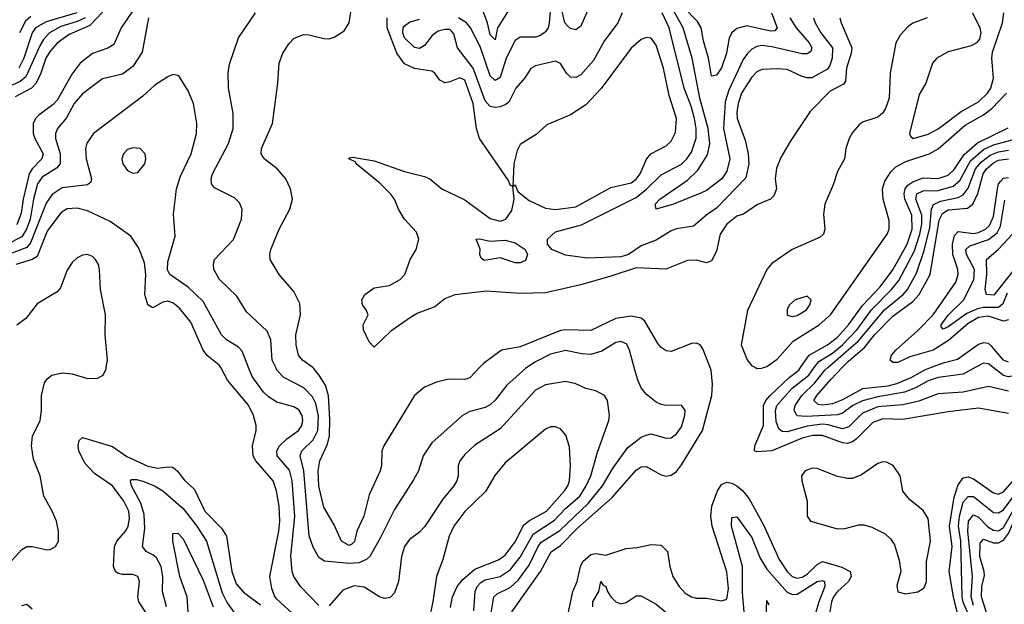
# Model space of a CAD drawing. Header units: inches. Extents: x 884549 to 1028252, y 526810 to 653624.
# Tile 648 of 656: x 982801 to 986713, y 559060 to 561382. Entities that reach past the tile are written whole.
import ezdxf

# ---------------------------------------------------------------- set-up
doc = ezdxf.new("R2010")
doc.units = ezdxf.units.IN
doc.header["$MEASUREMENT"] = 0
doc.layers.add('A9585', color=7, linetype='Continuous')
doc.layers.add('A9586', color=7, linetype='Continuous')

msp = doc.modelspace()

# ---------------------------------------------------------------- linework, layer by layer
at = {"layer": 'A9585', "color": 5}
for points, elevation in [([(982770, 559234.4), (982810, 559278), (982830, 559289.5), (982850, 559289.5), (982910, 559275.9), (982922.2, 559277.8), (982943.5, 559290), (982954.6, 559310), (982955.9, 559350), (982947, 559390), (982930.7, 559430), (982897.5, 559490), (982882.7, 559570), (982856.1, 559636.1), (982847.4, 559690), (982852.4, 559727.6), (982882.8, 559790), (982887.7, 559830), (982887.4, 559890), (982899.9, 559940.1), (982910, 559955.8), (982929.3, 559970.7), (982970, 559979.9), (983010, 559975.3), (983070, 559957), (983110, 559957.8), (983132.8, 559970), (983144.6, 559995.4), (983145.3, 560000)], 2220), ([(983899.5, 559010), (983821.8, 559081.8), (983813.9, 559093.9), (983802.5, 559122.5), (983795.4, 559170), (983830.7, 559350.7), (983834.3, 559390), (983832, 559450), (983821.7, 559510), (983808.1, 559550), (983739.6, 559630), (983728.9, 559650), (983726.2, 559690), (983740.4, 559750), (983740.6, 559770), (983730.4, 559810), (983710, 559850.5), (983626.2, 559950), (983599.6, 560000)], 2180), ([(983990, 559055.7), (983916.8, 559130), (983889.9, 559169.9), (983883.1, 559190), (983878.9, 559250), (983894.8, 559410), (983884.2, 559550), (983872.4, 559592.4), (983824.3, 559650), (983822.9, 559670), (983832.9, 559690), (983862.4, 559717.6), (983908.2, 559750), (983922.2, 559770), (983926.6, 559790), (983923.1, 559810), (983910, 559832.2), (983890, 559844.2), (983823.2, 559863.2), (983790, 559883.6), (983770, 559903.2), (983724.4, 559964.4), (983710.4, 560000)], 2160), ([(984815.8, 560000), (984810, 559996.1), (984736.6, 559930), (984689.7, 559870.3), (984670, 559851.9), (984650, 559841.7), (984590, 559825.9), (984560.3, 559810), (984438.8, 559701.2), (984404.5, 559650), (984385.4, 559590), (984366.3, 559553.7), (984290, 559436.4), (984235, 559325), (984191.9, 559250), (984180.6, 559239.4), (984150, 559225), (984110, 559222.3), (984011.7, 559231.7), (983990, 559245.3), (983966.5, 559286.5), (983951.6, 559331.6), (983930.2, 559590.2), (983915.6, 559650), (983921.8, 559670), (983966.4, 559713.6), (983985.7, 559750), (983987.6, 559807.6), (983978.2, 559858.2), (983964.5, 559884.5), (983930, 559919.3), (983850, 559961.4), (983822.8, 559990), (983818.2, 560000)], 2140), ([(984628.2, 560000), (984590, 559959.8), (984570, 559952.3), (984505.4, 559954.6), (984457.5, 559942.5), (984410, 559923.1), (984369.2, 559890), (984247.8, 559690), (984240.1, 559670), (984238.3, 559610), (984233.1, 559590), (984190, 559495.1), (984168.3, 559410), (984140.4, 559350), (984131.2, 559308.8), (984121.2, 559298.8), (984110, 559294), (984080.1, 559310), (984050, 559375.3), (984010, 559446.3), (983989.4, 559529.4), (983986.7, 559590), (983993.6, 559630), (984023.4, 559696.6), (984031.4, 559728.6), (984033.5, 559793.5), (984028.2, 559888.2), (984015.4, 559930), (983990, 559972.1), (983970, 559997.1), (983966, 560000)], 2120), ([(984665.5, 558970), (984684.8, 559090), (984698.7, 559101.3), (984750, 559126.5), (984782.7, 559157.3), (984825.2, 559214.8), (984860.9, 559290), (984873.3, 559306.7), (984946.6, 559353.4), (985059.9, 559460.1), (985116, 559530), (985158.4, 559601.6), (985217.8, 559682.2), (985270, 559723.2), (985290, 559732.4), (985310, 559736.5), (985370, 559719.7), (985390, 559721.6), (985410, 559736.5), (985430, 559765.3), (985443.7, 559810), (985444.7, 559830), (985430, 559850.9), (985370, 559849.7), (985350, 559853.7), (985330, 559862.6), (985290, 559894.5), (985270, 559919.7), (985256.8, 559950), (985243, 560000)], 2140), ([(984756.4, 559030), (984870.9, 559190), (984912.1, 559267.9), (984950, 559293.3), (985017.9, 559362.1), (985155.4, 559484.6), (985250, 559593.2), (985270, 559605.8), (985290, 559607.4), (985350, 559573.5), (985370, 559568.5), (985390, 559572.7), (985410, 559587.8), (985430, 559613.4), (985514.5, 559750), (985551.2, 559890), (985554, 559934), (985548.1, 559990), (985544.2, 560000)], 2120), ([(986730, 559817.8), (986610, 559839.2), (986490, 559824), (986310, 559793.7), (986230, 559797.2), (986190, 559782.3), (986124.4, 559715.6), (986110, 559705), (986090, 559698.8), (986070, 559700.9), (985991, 559731), (985950.9, 559730.9), (985910, 559720), (985790, 559669.6), (985730, 559665), (985720.8, 559670), (985722.1, 559690), (985756.4, 559770), (985756.4, 559850), (985765.1, 559870), (985783, 559890), (985858.5, 559961.5), (985896.5, 559990), (985903.4, 560000)], 2080), ([(985724.7, 560000), (985730, 559997.1), (985750, 559997.6), (985756.6, 560000)], 2120), ([(986730, 559906.5), (986650, 559925.3), (986550, 559903.1), (986450, 559895.7), (986373.4, 559866.6), (986310, 559851.6), (986210, 559843.7), (986150, 559818.6), (986095.5, 559764.5), (986070, 559756.3), (986013.3, 559773.3), (985990, 559775.6), (985930, 559767.8), (985850, 559744.4), (985830, 559746.4), (985817.5, 559757.5), (985806.2, 559786.3), (985803.4, 559830), (985808.9, 559850), (985870, 559917.9), (985935.7, 559970), (985957.7, 560000)], 2060), ([(986597.1, 560000), (986550, 559974.4), (986450, 559960.5), (986410, 559947.1), (986360.5, 559919.5), (986317, 559903), (986210, 559883.6), (986150, 559867.7), (986110.7, 559849.3), (986070, 559818.5), (986050, 559812.1), (985925.5, 559805.5), (985890, 559808.3), (985878.4, 559830), (985882.6, 559850), (985908.6, 559890), (985960, 559940), (985999.9, 559990), (986011.4, 560000)], 2040), ([(986422.8, 560000), (986395.9, 559990), (986341, 559959), (986284.7, 559935.3), (986250, 559926), (986150, 559915.2), (986070, 559872.3), (986030, 559856.8), (985991, 559851), (985973.3, 559853.3), (985956.1, 559870), (985967.5, 559890), (986025.6, 559954.4), (986068.9, 560000)], 2020), ([(986575.3, 559010), (986550, 559068.2), (986545.3, 559090), (986540, 559310), (986530.9, 559370), (986534.5, 559410), (986550, 559465.5), (986570, 559488.2), (986590, 559488.3), (986670, 559424.9), (986690, 559422.9), (986710, 559435.5), (986795.8, 559550), (986838.3, 559621.7), (986880.9, 559679.1), (986952.8, 559750), (987000.7, 559839.3), (987034.7, 559890), (987044.5, 559910), (987044.8, 559930), (987027.9, 559990), (987019.5, 560000)], 2060), ([(986590, 559054.8), (986580.7, 559090), (986586.8, 559170), (986568.4, 559350), (986570.3, 559390), (986590, 559414.8), (986610, 559406.2), (986648.1, 559368.1), (986670, 559354.2), (986690, 559351.3), (986710, 559365.4), (986762.8, 559457.2), (986818.3, 559530), (986857.6, 559602.4), (986902.9, 559657.1), (986970, 559720.9), (987032.9, 559827.1), (987110, 559900.2), (987128.1, 559930), (987135.7, 559955.7), (987135.4, 559975.4), (987124.4, 560000)], 2040), ([(986653.1, 558993.1), (986622.7, 559090), (986624.3, 559130), (986633.7, 559173.7), (986633.2, 559190), (986615.8, 559250), (986616.7, 559303.3), (986630, 559318.3), (986670, 559304.1), (986690, 559303.4), (986710, 559314.2), (986730, 559340.7), (986762.9, 559417.1), (986802.9, 559477.1), (986845.4, 559530), (986876.5, 559590), (986900.9, 559619.1), (986975.2, 559690), (987004.4, 559730), (987041.8, 559798.2), (987113.3, 559866.7), (987188.2, 559970), (987199.7, 560000)], 2020), ([(986791.2, 560000), (986750, 559966.9), (986730, 559963.3), (986710, 559968.6), (986669.1, 560000)], 2040), ([(984605.8, 559034.2), (984610.6, 559110), (984618.9, 559130), (984633.4, 559146.6), (984650, 559156.8), (984710, 559170.4), (984750, 559196.4), (984790, 559247), (984840.9, 559339.1), (984925.5, 559394.5), (984970, 559440.9), (985027, 559490), (985052.1, 559530), (985070.6, 559570), (985096.2, 559663.8), (985141.8, 559790), (985143.9, 559810), (985136.3, 559870), (985124.5, 559890), (985090, 559907.8), (985050, 559916.8), (985010, 559935.8), (984970, 559945.4), (984890, 559931.2), (984850, 559910.6), (984710, 559757), (984610, 559691.4), (984570, 559655.3), (984550.2, 559630), (984543.7, 559610), (984543.2, 559570), (984538.2, 559550), (984525.5, 559530), (984482.1, 559477.9), (984410, 559367), (984390, 559345.8), (984350, 559317.5), (984330.1, 559290), (984318.3, 559250), (984306.3, 559150), (984290, 559105.6), (984273.5, 559086.5), (984250, 559082.7), (984230, 559089.8), (984170, 559127.6), (984130, 559132.6), (984084.3, 559115.7), (984030, 559053.8)], 2160), ([(984512.3, 559047.7), (984521.1, 559090), (984539.1, 559130), (984561.1, 559158.9), (984610, 559199.9), (984702.9, 559237.1), (984730, 559255), (984770, 559308.1), (984804.7, 559375.3), (984826.7, 559393.3), (984894.5, 559430), (984965.7, 559510), (984978.5, 559530), (984985.3, 559550), (984989.9, 559609.9), (984985, 559685), (984971.3, 559731.3), (984950, 559756.9), (984930, 559765.1), (984910, 559765.3), (984890, 559755), (984730, 559621.6), (984688.4, 559571.6), (984652.2, 559507.8), (984570, 559429), (984525.4, 559370), (984507.8, 559330), (984482.1, 559237.9), (984456.5, 559170), (984442.4, 559070), (984425.2, 558990)], 2180), ([(983310, 559015.3), (983274.9, 559070), (983270.9, 559090), (983277.2, 559150), (983270.7, 559170), (983250, 559178.5), (983210, 559178.5), (983190, 559183.2), (983181.1, 559190), (983173.5, 559210), (983177.9, 559290), (983186.6, 559310), (983221.5, 559350), (983231.4, 559368.6), (983237.4, 559402.6), (983234.7, 559430), (983214.5, 559470), (983170.4, 559530.4), (983098.8, 559578.8), (983060.2, 559620.2), (983036.4, 559670), (983032.9, 559690), (983037.3, 559710), (983050, 559722.2), (983170, 559686.3), (983226.6, 559646.6), (983310, 559608.6), (983350, 559601), (983390, 559606.5), (983410, 559604.3), (983428.6, 559588.6), (983454.2, 559554.2), (983495.8, 559515.8), (983537.3, 559430), (983602.3, 559362.3), (983622.5, 559330), (983644.3, 559190), (983660.6, 559140.6), (983690, 559108.3), (983758, 559058)], 2180), ([(986525.9, 559030), (986510.7, 559090), (986494.4, 559190), (986505.3, 559290), (986494.7, 559370), (986514.4, 559485.6), (986530, 559535), (986550, 559562.6), (986570, 559566.1), (986590, 559558.3), (986670, 559502.5), (986690, 559497.9), (986710, 559506.1), (986782.7, 559590)], 2080), ([(983384.1, 559050), (983368, 559110), (983369.9, 559170), (983362.8, 559210), (983344.2, 559244.2), (983330, 559256.7), (983303.5, 559270), (983288.9, 559288.9), (983298.4, 559361.6), (983296.2, 559416.2), (983281.9, 559461.9), (983244.8, 559530), (983240.7, 559550), (983245, 559555), (983264.5, 559555.5), (983290, 559548.7), (983336.9, 559530), (983370, 559510.1), (983450, 559440.4), (983504.6, 559370), (983543.1, 559310), (983604.9, 559104.9), (983625.6, 559065.6), (983675.2, 558995.2)], 2160), ([(984978.1, 559010), (984998.2, 559110), (985015.4, 559150), (985029.4, 559210), (985039, 559230), (985070, 559257), (985090, 559261.3), (985130, 559254.4), (985210, 559281.4), (985254.9, 559285.1), (985310, 559297.1), (985350, 559294.7), (985374.8, 559270), (985384.5, 559210), (985396.4, 559170), (985421.2, 559130), (985444.4, 559104.4), (985470, 559088.9), (985490, 559084.7), (985530, 559084.7), (985590, 559074.2), (985610, 559080.8), (985617.1, 559122.9), (985610, 559188.3), (985552.6, 559370), (985546.9, 559410), (985551.1, 559450), (985573.6, 559510), (985590, 559536.4), (985610, 559545.6), (985630, 559541.1), (985650, 559530), (985672.2, 559512.2), (985699.1, 559479.1), (985755.6, 559375.6), (985818.3, 559238.3), (985849.7, 559190), (985870, 559170.8), (985890, 559164.1), (985910, 559168), (985930, 559178.9), (985970, 559217.8), (985990, 559229.3), (986067.4, 559207.4), (986100.1, 559190), (986104.7, 559170), (986093.3, 559150), (986049.7, 559110), (986034.4, 559090), (986026.4, 559070), (986020.1, 559030)], 2080), ([(985679.9, 559030), (985673, 559107), (985673.4, 559210), (985629.5, 559370.5), (985630, 559404), (985650, 559406.7), (985710, 559325.6), (985743.2, 559243.2), (985770, 559199.3), (985850, 559108.3), (985870, 559098.8), (985890, 559100.5), (985970, 559150.4), (985990, 559154.2), (985998.5, 559150), (986000.1, 559130), (985975.5, 559070), (985958.9, 559010)], 2060), ([(983470.9, 559030), (983466.8, 559090), (983436.8, 559170), (983409.9, 559310.1), (983410, 559341), (983430, 559342.8), (983450, 559319.6), (983530, 559155.9), (983569.6, 559049.6)], 2140), ([(985077.9, 559050), (985078.3, 559070), (985102, 559110), (985110, 559150.2), (985117.5, 559137.5), (985130, 559130.5), (985136.1, 559110), (985149.6, 559089.6), (985170, 559070.2), (985190, 559061.1), (985210, 559066.9), (985250, 559093.8), (985270, 559093.8), (985330, 559060.2), (985368, 559028)], 2060), ([(982810, 559055.1), (982830, 559059.8), (982850, 559041.4)], 2180), ([(985766.6, 559010), (985770, 559074.4), (985778, 559058)], 2040)]:
    msp.add_lwpolyline(points, dxfattribs=dict(at, elevation=elevation))
at = {"layer": 'A9585', "color": 5, "elevation": 2120}
msp.add_lwpolyline([(986230, 559625.9), (986210, 559619.6), (986146, 559574), (986110, 559559.5), (986090, 559559.2), (986050, 559568.2), (985970, 559599), (985950, 559600.2), (985922, 559590), (985907.8, 559570), (985907.9, 559550), (985930.1, 559470.1), (985930.2, 559410), (985943.2, 559390), (986050, 559359.9), (986079.5, 559360.5), (986135.3, 559375.3), (986155.5, 559375.5), (986186.6, 559366.6), (986239.3, 559339.3), (986260.4, 559320.4), (986276.7, 559296.7), (986295.8, 559235.8), (986302, 559190), (986285.5, 559134.5), (986289.3, 559109.3), (986320.9, 559100.9), (986370, 559109), (986394.6, 559125.4), (986403.6, 559150), (986403.5, 559230), (986419.7, 559310), (986410, 559401.2), (986390, 559432.7), (986336.6, 559476.6), (986309.5, 559509.5), (986298.9, 559570), (986271.2, 559611.2), (986245, 559625)], close=True, dxfattribs=at)
at = {"layer": 'A9586', "color": 5}
for points, elevation in [([(983966, 560000), (983925, 560030), (983908.2, 560050), (983899.2, 560090), (983898.6, 560130), (983916.9, 560210), (983914.3, 560254.3), (983890, 560302.6), (983832.4, 560370), (983796.4, 560430), (983794.5, 560450), (983798.7, 560470), (983831.9, 560550), (983874.7, 560630), (983884.7, 560670), (983876.4, 560710), (983858.2, 560750), (983824.1, 560790), (983771.5, 560831.5), (983761, 560850), (983762.4, 560870), (983805.2, 560970), (983826.8, 561130), (983832, 561210), (983846.8, 561250), (983870, 561286.7), (983891.5, 561308.5), (983930, 561323.2), (983950, 561322.8), (984010, 561307.6), (984030, 561306.5), (984050, 561312.4), (984090, 561338.2), (984110.3, 561369.7), (984128.3, 561490)], 2120), ([(983271.6, 561450), (983204.4, 561350), (983175.7, 561284.3), (983150.8, 561269.2), (983090, 561248.7), (983041.8, 561210), (983010, 561166.7), (982950, 561062.4), (982934.2, 561045.8), (982876.5, 561003.5), (982863.7, 560990), (982855, 560970), (982855.1, 560930), (982861.5, 560910), (982894.7, 560850), (982889.7, 560830), (982850, 560790.5), (982839.2, 560770), (982814.8, 560670), (982806.8, 560613.2), (982790, 560567.6)], 2120), ([(985062.5, 561430), (985030, 561356.1), (985010, 561342.6), (984990, 561347.6), (984977.6, 561357.6), (984967.2, 561370), (984950, 561443)], 2040), ([(983130, 561412.7), (983080.1, 561359.9), (982997, 561323), (982950, 561289.6), (982922.3, 561257.7), (982905.3, 561230), (982885.6, 561170), (982865.9, 561130), (982847.6, 561110), (982783.7, 561076.3)], 2080), ([(983028.4, 561410), (982906.2, 561373.8), (982864.4, 561350), (982850, 561329.9), (982818.1, 561230), (982797.6, 561190)], 2040), ([(983818.2, 560000), (983804.3, 560030), (983798.4, 560110), (983784.4, 560144.4), (983701.6, 560221.6), (983663.4, 560283.4), (983595, 560350), (983572.9, 560390), (983570.9, 560410), (983575.6, 560430), (983650.4, 560509.6), (983682.5, 560590), (983684.5, 560630), (983675, 560655), (983654.2, 560674.2), (983574.9, 560714.9), (983563.5, 560730), (983562.2, 560750), (983567.4, 560770), (983631.3, 560890), (983649.1, 560950), (983649, 561010), (983630.7, 561110), (983629.8, 561170), (983634.6, 561205.4), (983670.8, 561310), (983737.6, 561410)], 2140), ([(985194.6, 561410), (985178, 561370), (985122.9, 561297.1), (985080.3, 561219.7), (985030, 561163.4), (985010, 561152.4), (984990, 561153.8), (984973.2, 561170), (984950, 561208.4), (984930, 561217.5), (984850, 561199.1), (984832.1, 561187.9), (984808.4, 561151.6), (984771.6, 561110), (984745.1, 561054.9), (984730, 561043.5), (984710, 561036.2), (984690, 561033.8), (984670, 561037.7), (984650, 561060.2), (984602.1, 561190), (984540.4, 561270), (984526.2, 561326.2), (984517.3, 561337.3), (984510, 561342.8), (984490, 561344), (984463.4, 561336.6), (984440.5, 561319.5), (984410, 561280.5), (984390, 561267.5), (984370, 561271.3), (984330, 561310.7), (984323.5, 561330), (984324.9, 561350), (984330, 561358.1), (984350, 561372.6), (984390, 561384.9)], 2060), ([(984910, 561431.8), (984905, 561370), (984900.2, 561350), (984890, 561334), (984870, 561319.8), (984850, 561313.1), (984790, 561313.2), (984770, 561299.3), (984733.6, 561230), (984710, 561152.3), (984690, 561140.8), (984670, 561159.9), (984630, 561276.4), (984592.1, 561350), (984575.7, 561370), (984544.2, 561390)], 2040), ([(984750, 561429.9), (984699.1, 561350), (984690, 561302.4), (984670, 561322), (984659.4, 561370), (984636.7, 561430)], 2020), ([(985955, 561390), (985961.9, 561370), (985984.5, 561330), (986030.9, 561270), (986029.7, 561230), (986019.9, 561200.1), (986010, 561185.7), (985948, 561152), (985930, 561150.8), (985910, 561157), (985850, 561184.8), (985812.3, 561187.7), (985750, 561184.3), (985730, 561175), (985710, 561154.4), (985669.2, 561090), (985655.6, 561050), (985650, 561014), (985651.1, 560990), (985683.4, 560903.4), (985695.1, 560850), (985697.5, 560810), (985686, 560754), (985570, 560633.2), (985532, 560608), (985477.6, 560562.4), (985410, 560551.4), (985390, 560544.1), (985330, 560507.1), (985270, 560483.5), (985219.8, 560450), (985190, 560439.9), (985055.6, 560435.6), (984970, 560447.5), (984915.2, 560470), (984898.7, 560490), (984898.6, 560510), (984930, 560539), (985033, 560567), (985250, 560675.8), (985291.2, 560708.8), (985350, 560765.8), (985430, 560808), (985452, 560830), (985470, 560856.6), (985488.7, 560911.3), (985488.7, 560950), (985481.6, 560990), (985470, 561034.3), (985440.7, 561110), (985381.4, 561350), (985354.1, 561410)], 2060), ([(985861.2, 561390), (985886.3, 561350), (985937.4, 561290), (985948.7, 561270), (985944.5, 561255.5), (985930, 561246.8), (985910, 561246.9), (985790, 561275), (985750, 561279.2), (985730, 561275.5), (985710, 561264.9), (985692.1, 561247.9), (985676.1, 561223.9), (985617.9, 561102.1), (985603.9, 561056.1), (985597.1, 560950), (985622.8, 560830), (985610, 560780.4), (985590.1, 560750), (985530, 560704.3), (985510, 560694.3), (985398.4, 560650), (985329.8, 560629.8), (985325.8, 560650), (985345, 560670), (985454.9, 560745.1), (985495.4, 560784.6), (985534.2, 560845.8), (985543.6, 560890), (985536.4, 560950), (985503.5, 561070), (985473.3, 561230), (985437.2, 561350), (985399.2, 561419.2)], 2040), ([(985788.1, 561410), (985811, 561350), (985801.5, 561338.5), (985783.6, 561336.4), (985690, 561358.4), (985650, 561347.1), (985630, 561330.8), (985619.2, 561310), (985609.4, 561250), (985590, 561190.7), (985570, 561161.5), (985550, 561157.7), (985538.2, 561230), (985518, 561298), (985508.1, 561350), (985494.6, 561374.6), (985441.3, 561430)], 2020), ([(986586.9, 561410), (986615.8, 561350), (986619.5, 561330), (986614.7, 561305.3), (986602, 561290), (986581.8, 561278.2), (986490, 561254.3), (986444.6, 561230), (986427.1, 561210), (986401.1, 561130), (986375, 561085), (986336.4, 560930), (986339.9, 560919.9), (986350.4, 560910.4), (986410, 560927.3), (986450, 560948.2), (986541.9, 561018.1), (986610, 561056.2), (986646.4, 561090), (986659.3, 561110), (986670.3, 561150), (986663.5, 561230), (986666.5, 561253.5), (986706.4, 561370), (986710.6, 561409.4)], 2140), ([(983061.2, 561390), (983030, 561375.1), (982964.2, 561355.8), (982919.9, 561330), (982896.2, 561303.8), (982881.3, 561278.7), (982824.9, 561155.1), (982803.5, 561136.5), (982747.7, 561112.3)], 2060), ([(983312.4, 561390), (983287.1, 561252.9), (983250, 561196.8), (983210, 561165.7), (983130, 561147.9), (983050, 561087.7), (983016.9, 561050), (982987.2, 560992.8), (982951.6, 560950), (982942.9, 560930), (982942.7, 560910), (982961.5, 560850), (982961.3, 560810), (982947, 560793), (982890, 560757.2), (982872.1, 560730), (982855.4, 560670), (982843.1, 560590), (982828.4, 560550), (982810, 560519.6), (982750, 560489.3)], 2140), ([(982845, 561395), (982823.9, 561376.1), (982800.3, 561330)], 2020), ([(986059.3, 561390), (986065, 561370), (986106.6, 561270), (986105.1, 561250), (986086.2, 561190), (986082.4, 561137.6), (986073.7, 561126.3), (986021, 561099), (985942.2, 561017.8), (985862.2, 560897.8), (985824.9, 560835.1), (985807.8, 560792.2), (985803.1, 560750), (985807.9, 560710), (985797.9, 560682.1), (985784.4, 560670), (985731.9, 560648.1), (985676.4, 560610), (985650, 560601.6), (985610.1, 560569.9), (985584.1, 560530), (985570, 560463), (985550, 560423.8), (985530, 560416.8), (985490, 560427.6), (985453.8, 560426.2), (985368.1, 560391.9), (985250, 560397.2), (985150, 560362.8), (985030.9, 560329.1), (984890, 560297.4), (984790, 560294.1), (984655.9, 560304.1), (984530, 560289.4), (984490, 560273.2), (984450, 560241.6), (984383.5, 560216.5), (984358.1, 560201.9), (984275.2, 560144.8), (984210, 560082), (984190, 560102), (984167.6, 560150), (984166, 560170), (984185.7, 560210), (984178, 560230), (984163.1, 560250), (984159.8, 560270), (984172.8, 560290), (984210, 560316.9), (984270, 560326.3), (984312.8, 560350), (984331, 560370), (984352.6, 560430), (984376.9, 560470), (984387.1, 560510), (984377.8, 560537.8), (984329.8, 560590), (984306.4, 560630), (984290.8, 560670), (984274.8, 560690), (984232.5, 560732.5), (984138.4, 560810), (984136.6, 560816.6), (984109.4, 560829.4), (984110, 560834), (984124.2, 560835.8), (984210, 560821.1), (984330, 560778.6), (984410, 560759.9), (984430, 560749.6), (984478.8, 560710), (984570, 560666.6), (984670, 560592.5), (984710, 560582.5), (984732.4, 560590), (984756, 560624), (984765.2, 560670), (984760, 560720)], 2080), ([(984760, 560720), (984750, 560724.7), (984743.3, 560743.3), (984628.3, 560910), (984616.5, 560950), (984602.3, 561050), (984570, 561142), (984550, 561151.7), (984510, 561135.2), (984490, 561132.1), (984470, 561142.4), (984450.4, 561170.4), (984438.1, 561178.1), (984370, 561188.4), (984330, 561207.5), (984300.1, 561250), (984261.7, 561350), (984261.7, 561390)], 2080), ([(986407, 561390), (986350, 561368.4), (986330, 561353.8), (986299.3, 561320.7), (986281.7, 561290), (986259.6, 561170), (986255.1, 561070), (986240.6, 561030), (986229, 561011), (986210, 560995.3), (986150, 560974.7), (986135.9, 560964.1), (986110, 560934), (986097.2, 560910), (986083.9, 560870), (986078.2, 560830), (986050, 560778.7), (986033.4, 560726.6), (986000.2, 560650), (985994.8, 560610), (985999.4, 560550), (985994.2, 560530), (985981.8, 560518.2), (985870.2, 560470), (985790, 560413.8), (985770, 560389.7), (985692.5, 560227.5), (985667.9, 560090), (985690.8, 560030.8), (985708.7, 560008.7), (985724.7, 560000)], 2120), ([(983710.4, 560000), (983684.9, 560064.9), (983670, 560081.2), (983623.1, 560110), (983602.5, 560130), (983530, 560262.8), (983470, 560319.6), (983397.6, 560370), (983388, 560388), (983390, 560420.7), (983418.2, 560521.8), (983412.5, 560610), (983424.2, 560710), (983439.6, 560760.4), (983482.2, 560850), (983502.9, 560930), (983505.4, 560970), (983491.2, 561050), (983470, 561099.6), (983435.9, 561155.9), (983430, 561161.3), (983410, 561164), (983390, 561156), (983337.8, 561122.2), (983290, 561078.5), (983093.8, 560930), (983067.9, 560892.1), (983062.3, 560870), (983065, 560830), (983086.5, 560750), (983083.4, 560736.6), (983070, 560726.3), (982970, 560714), (982930, 560687.7), (982906.1, 560653.9), (982844, 560496), (982830, 560477.7), (982770, 560454.9)], 2160), ([(985756.6, 560000), (985770, 560004.9), (985810, 560033.3), (985874.7, 560105.3), (985978, 560170), (986022.4, 560210), (986247.6, 560530), (986254.9, 560550), (986255.5, 560584.5), (986231.7, 560670), (986229.6, 560710), (986238.6, 560741.4), (986261.9, 560778.1), (986282.5, 560797.5), (986321.2, 560818.8), (986414.5, 560850), (986450, 560869.7), (986557.1, 560962.9), (986630, 561004.8), (986663.8, 561030), (986722, 561090)], 2120), ([(985903.4, 560000), (985938.1, 560050), (986010, 560090.8), (986050, 560121), (986094.3, 560170), (986150, 560246.3), (986219.5, 560320.5), (986270, 560388.6), (986327.6, 560490), (986346.7, 560550), (986345.7, 560605.7), (986318.2, 560670), (986314.7, 560690), (986318.7, 560710), (986330, 560725.1), (986350, 560738.2), (986390, 560753.9), (986450, 560751.3), (986490, 560764.9), (986513.2, 560786.8), (986553, 560847), (986607, 560893), (986727.7, 560952.3)], 2080), ([(985957.7, 560000), (985975.6, 560024.4), (986030, 560057.4), (986070, 560090.5), (986128.1, 560151.9), (986185, 560230), (986264.9, 560310), (986293.6, 560346.4), (986355.9, 560464.1), (986378, 560530), (986385, 560570), (986385.2, 560605.2), (986362.1, 560670), (986365.7, 560690), (986390, 560702.6), (986450, 560704.1), (986510, 560720.6), (986536.5, 560743.5), (986578.8, 560821.2), (986630, 560866.1), (986670, 560885.2), (986783.8, 560916.2)], 2060), ([(986011.4, 560000), (986133.4, 560106.6), (986236.8, 560230), (986311, 560290), (986329, 560311), (986364.1, 560375.9), (986395.1, 560464.9), (986417, 560557), (986423.3, 560630), (986431.3, 560648.7), (986459.2, 560660.8), (986530, 560675.4), (986550, 560686.2), (986570, 560713), (986598.8, 560790), (986622.8, 560817.2), (986656.3, 560843.7), (986690, 560857.2), (986730, 560864.6)], 2040), ([(986068.9, 560000), (986093.8, 560026.2), (986158.8, 560081.2), (986196.7, 560130), (986270, 560203.9), (986350, 560263.4), (986374.6, 560290), (986418.3, 560370), (986454.4, 560585.6), (986467.1, 560612.9), (986490, 560626.6), (986566.9, 560633.1), (986588, 560650), (986608.1, 560691.9), (986628.4, 560770), (986642.5, 560790), (986670, 560813.8), (986690, 560823.7), (986730, 560830.2)], 2020), ([(986730, 560189.9), (986710, 560184.4), (986650, 560204.5), (986610, 560198.6), (986570, 560176), (986491.5, 560108.5), (986430, 560068.8), (986337, 560043), (986290, 560020.5), (986270, 560020.2), (986259.9, 560030), (986264.7, 560050), (986281.5, 560070), (986370, 560147.6), (986430, 560210.1), (986520, 560340), (986530.3, 560370), (986528.4, 560390), (986508.5, 560450), (986507.6, 560490), (986515.1, 560524.9), (986530, 560541.2), (986590, 560533.2), (986610, 560537), (986638.6, 560550), (986654.8, 560565.2), (986670, 560600.6), (986685.4, 560710), (986690.3, 560729.7), (986698.6, 560741.4), (986710, 560752.6), (986730, 560755.6)], 1980), ([(986724.6, 560295.4), (986706.8, 560253.2), (986690, 560238.4), (986630, 560238.9), (986606.5, 560233.5), (986564.3, 560215.7), (986490, 560161.6), (986470, 560153.3), (986462, 560162), (986461.9, 560170), (986490, 560208.9), (986551.3, 560268.7), (986591.4, 560348.6), (986595.2, 560390), (986563.3, 560450), (986560.4, 560470), (986576, 560484), (986650, 560509.5), (986684.3, 560535.7), (986698.1, 560561.9), (986714.4, 560665.6)], 1960), ([(983599.6, 560000), (983594.2, 560010), (983547.4, 560047.4), (983529.9, 560070), (983480.5, 560180.5), (983436.5, 560236.5), (983410, 560257.7), (983390, 560264), (983370, 560259.7), (983330, 560238), (983310, 560248.9), (983298.2, 560290), (983301.7, 560370), (983296.5, 560416.5), (983274.6, 560474.6), (983242.9, 560522.9), (983160.6, 560580.6), (983070, 560623.4), (983030, 560633.3), (982990, 560631.3), (982964.9, 560615.1), (982910, 560542.2), (982870, 560442.1), (982850.7, 560429.3), (982785.7, 560410)], 2180), ([(986759.7, 560400.3), (986671.4, 560288.6), (986642, 560290), (986637.4, 560310), (986644.2, 560370), (986641.8, 560430), (986690, 560470.1), (986745.4, 560530)], 1940), ([(983145.3, 560000), (983149.9, 560030.1), (983140.7, 560130), (983142.3, 560210), (983122.6, 560310), (983117.8, 560390), (983113.7, 560410), (983102, 560430), (983090, 560441.5), (983070, 560449.8), (983050, 560446.6), (983030, 560436), (983010, 560417.7), (982990, 560386.9), (982962.6, 560317.4), (982950, 560301.5), (982870, 560253.3), (982825.1, 560194.9), (982790, 560169.2)], 2220), ([(985544.2, 560000), (985514.9, 560074.9), (985504, 560090), (985490, 560097.5), (985470, 560095.9), (985390, 560063.9), (985370, 560066.5), (985350, 560079.8), (985336.2, 560096.2), (985285.2, 560185.2), (985270, 560197.2), (985230, 560205), (985170, 560195), (985070, 560147.1), (984970, 560150.8), (984950, 560147), (984790, 560083.2), (984715.3, 560070), (984643.7, 560016.3), (984628.2, 560000)], 2120), ([(985243, 560000), (985223.6, 560070), (985212.8, 560092.8), (985200.5, 560100.5), (985190, 560104.1), (985170, 560099.6), (985114.3, 560065.7), (985070, 560052.8), (985034.9, 560054.9), (984970, 560068.1), (984910, 560053.4), (984850, 560023.2), (984815.8, 560000)], 2140), ([(986730, 560022), (986710, 560029.9), (986663.9, 560083.9), (986650, 560095.8), (986630, 560098.9), (986610, 560091.4), (986527.4, 560032.6), (986470, 560017.6), (986422.8, 560000)], 2020), ([(986669.1, 560000), (986650, 560014.7), (986630, 560017.8), (986597.1, 560000)], 2040)]:
    msp.add_lwpolyline(points, dxfattribs=dict(at, elevation=elevation))
for points, elevation in [([(984760, 560720), (984770, 560725.7), (984780.4, 560700.4), (984824.6, 560664.6), (984890, 560633.4), (984930, 560627.8), (985010, 560638.4), (985150, 560715.5), (985230, 560734.3), (985250.8, 560749.2), (985266, 560770), (985291.6, 560828.4), (985309.2, 560850), (985370, 560881.7), (985390, 560899.6), (985406, 560934), (985410.8, 560990), (985381.2, 561081.2), (985358.6, 561190), (985330, 561281), (985310, 561308.9), (985290, 561311.4), (985270, 561303.4), (985230, 561268.6), (985111.6, 561108.4), (985050, 561044.7), (984990, 561004.7), (984895.6, 560964.4), (984853.6, 560926.4), (984790, 560886.4), (984777.2, 560862.8), (984764, 560810)], 2080), ([(983250, 560873.5), (983230, 560867.1), (983212.9, 560850), (983207.5, 560830), (983210.3, 560810), (983230, 560782.6), (983250, 560772), (983270, 560775.3), (983298.7, 560810), (983302.7, 560830), (983299.7, 560850), (983279.3, 560870)], 2180), ([(984670, 560502.8), (984730, 560506.7), (984770, 560496), (984809.5, 560470), (984818.3, 560450), (984810, 560425.1), (984790, 560416.4), (984770, 560416.5), (984710, 560436.8), (984646.3, 560426.3), (984634.7, 560434.7), (984629.7, 560449.7), (984631.1, 560471.1), (984615.3, 560510), (984627.6, 560512.4)], 2060), ([(985930, 560283.7), (985882, 560270), (985859.5, 560250), (985850, 560232.7), (985850, 560208.2), (985870, 560203.6), (985890, 560207.6), (985927.6, 560230), (985940.5, 560250), (985946, 560270)], 2140)]:
    msp.add_lwpolyline(points, close=True, dxfattribs=dict(at, elevation=elevation))

doc.saveas('drawing.dxf')
